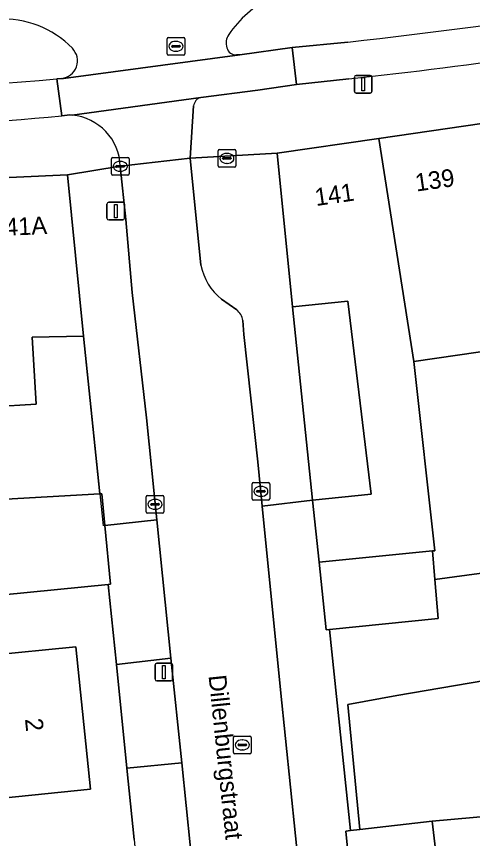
# Model space of a CAD drawing. Extents: x 158086 to 159499, y 382904 to 383981.
# Drawn here: x 158699.17 to 158724.99, y 383089.86 to 383136.37 of the extents above; entities that cross this region are included whole.
import ezdxf

# ---------------------------------------------------------------- set-up
doc = ezdxf.new("R2010")
doc.units = 0
for name, color, linetype in [('IMGEO_Berm_open', 7, 'Continuous'), ('IMGEO_Erf', 7, 'Continuous'), ('IMGEO_Fietspad_gesloten', 7, 'Continuous'), ('IMGEO_Fietspad_open', 7, 'Continuous'), ('IMGEO_Kolk', 7, 'Continuous'), ('IMGEO_Lichtmast', 7, 'Continuous'), ('IMGEO_Muur', 7, 'Continuous'), ('IMGEO_Openbare_ruimte_label', 7, 'Continuous'), ('IMGEO_Pand', 7, 'Continuous'), ('IMGEO_Pand_nummerreeks', 7, 'Continuous'), ('IMGEO_Parkeervlak_open', 7, 'Continuous'), ('IMGEO_Rijbaan_lokaal_open', 7, 'Continuous'), ('IMGEO_Rioolput', 7, 'Continuous'), ('IMGEO_Voetpad_open', 7, 'Continuous')]:
    doc.layers.add(name, color=color, linetype=linetype)

msp = doc.modelspace()

# ---------------------------------------------------------------- linework, layer by layer
at = {"layer": 'IMGEO_Berm_open'}
for points in [[(158711.628, 383134.198), (158711.811, 383134.199), (158714.779, 383134.61), (158717.924, 383134.923)], [(158701.456, 383132.836), (158701.721, 383132.868)]]:
    msp.add_lwpolyline(points, dxfattribs=at)
for centre, radius, start, end in [((158680.46, 383472.252), 339.403, 276.33743, 281.27294), ((158716.409, 383131.785), 6.325, 116.7407, 145.6959), ((158698.435, 383130.804), 5.42, 44.0197, 93.5903), ((158711.85, 383134.878), 0.817, 144.6822, 199.5955), ((158701.617, 383133.866), 1.004, 275.9212, 44.524), ((158711.594, 383134.724), 0.527, 193.1208, 273.7114), ((158681.389, 383358.442), 226.496, 266.95077, 275.08287)]:
    msp.add_arc(centre, radius, start, end, dxfattribs=at)
at = {"layer": 'IMGEO_Erf'}
for points in [[(158764.689, 383121.143), (158753.618, 383118.787), (158754.322, 383115.552), (158755.138, 383111.437), (158755.51, 383109.866), (158736.913, 383106.739), (158735.639, 383106.525), (158732.895, 383105.995), (158730.094, 383105.488), (158722.852, 383104.508), (158723.039, 383102.3), (158716.884, 383101.677), (158718.069, 383090.31), (158718.605, 383090.373), (158717.917, 383097.44), (158720.691, 383097.961), (158733.981, 383100.221), (158747.231, 383102.474), (158760.476, 383104.727), (158767.506, 383105.922)], [(158715.935, 383108.996), (158719.248, 383109.342), (158717.929, 383120.263), (158714.795, 383119.936)]]:
    msp.add_lwpolyline(points, close=True, dxfattribs=at)
for points in [[(158697.909, 383109.03), (158703.883, 383109.357), (158702.96, 383118.277), (158700.065, 383118.222), (158700.285, 383114.439), (158697.79, 383114.288)], [(158727.774, 383117.745), (158721.67, 383116.857), (158722.848, 383106.135), (158722.714, 383106.145), (158722.852, 383104.508), (158730.094, 383105.488)], [(158705.83, 383089.807), (158705.419, 383093.849), (158704.824, 383099.709), (158704.364, 383104.23), (158698.431, 383103.654)], [(158697.552, 383100.221), (158702.527, 383100.704), (158703.352, 383092.652), (158698.378, 383092.148)]]:
    msp.add_lwpolyline(points, dxfattribs=at)
at = {"layer": 'IMGEO_Fietspad_gesloten'}
for points in [[(158717.924, 383134.923), (158714.779, 383134.61), (158715.022, 383132.517), (158717.991, 383132.842)], [(158701.735, 383130.744), (158701.456, 383132.836)]]:
    msp.add_lwpolyline(points, dxfattribs=at)
for centre, radius, start, end in [((158680.46, 383472.252), 339.403, 276.33743, 281.27294), ((158681.402, 383467.354), 336.507, 276.24219, 279.88938), ((158681.389, 383358.442), 226.496, 266.95077, 275.08287), ((158681.412, 383356.776), 226.944, 268.92736, 275.13767)]:
    msp.add_arc(centre, radius, start, end, dxfattribs=at)
at = {"layer": 'IMGEO_Fietspad_open'}
msp.add_lwpolyline([(158714.779, 383134.61), (158711.811, 383134.199), (158701.836, 383132.857), (158701.456, 383132.836), (158701.735, 383130.744), (158702.181, 383130.797), (158702.319, 383130.788), (158709.603, 383131.796), (158712.828, 383132.203), (158715.022, 383132.517)], close=True, dxfattribs=at)
at = {"layer": 'IMGEO_Kolk'}
for p, q in [((158710.655, 383128.841), (158711.507, 383128.841)), ((158704.543, 383127.467), (158704.543, 383128.319)), ((158704.618, 383128.393), (158705.47, 383128.393)), ((158705.544, 383128.319), (158705.544, 383127.467)), ((158710.58, 383127.915), (158710.58, 383128.767)), ((158710.839, 383128.335), (158710.839, 383128.347)), ((158710.882, 383128.384), (158711.28, 383128.384)), ((158711.068, 383128.621), (158711.093, 383128.621)), ((158711.323, 383128.347), (158711.323, 383128.335)), ((158711.581, 383128.767), (158711.581, 383127.915)), ((158704.802, 383127.887), (158704.802, 383127.899)), ((158704.845, 383127.936), (158705.243, 383127.936)), ((158705.031, 383128.173), (158705.056, 383128.173)), ((158705.286, 383127.899), (158705.286, 383127.887)), ((158711.277, 383128.298), (158710.879, 383128.298)), ((158711.091, 383128.061), (158711.066, 383128.061)), ((158705.47, 383127.393), (158704.618, 383127.393)), ((158705.24, 383127.85), (158704.842, 383127.85)), ((158705.054, 383127.613), (158705.029, 383127.613)), ((158711.507, 383127.841), (158710.655, 383127.841)), ((158712.503, 383109.075), (158712.503, 383109.927)), ((158712.578, 383110.001), (158713.43, 383110.001)), ((158712.991, 383109.781), (158713.016, 383109.781)), ((158713.504, 383109.927), (158713.504, 383109.075)), ((158706.588, 383109.268), (158707.44, 383109.268)), ((158712.762, 383109.495), (158712.762, 383109.507)), ((158713.2, 383109.458), (158712.802, 383109.458)), ((158712.805, 383109.544), (158713.203, 383109.544)), ((158713.246, 383109.507), (158713.246, 383109.495)), ((158706.513, 383108.342), (158706.513, 383109.194)), ((158706.815, 383108.811), (158707.213, 383108.811)), ((158707.001, 383109.048), (158707.026, 383109.048)), ((158707.514, 383109.194), (158707.514, 383108.342)), ((158713.43, 383109.001), (158712.578, 383109.001)), ((158713.014, 383109.221), (158712.989, 383109.221)), ((158706.772, 383108.762), (158706.772, 383108.774)), ((158707.21, 383108.725), (158706.812, 383108.725)), ((158707.024, 383108.488), (158706.999, 383108.488)), ((158707.256, 383108.774), (158707.256, 383108.762)), ((158707.44, 383108.268), (158706.588, 383108.268))]:
    msp.add_line(p, q, dxfattribs=at)
for points in [[(158710.655, 383128.841), (158711.507, 383128.841)], [(158704.543, 383127.467), (158704.543, 383128.319)], [(158704.618, 383128.393), (158705.47, 383128.393)], [(158705.544, 383128.319), (158705.544, 383127.467)], [(158710.58, 383127.915), (158710.58, 383128.767)], [(158711.581, 383128.767), (158711.581, 383127.915)], [(158705.47, 383127.393), (158704.618, 383127.393)], [(158711.507, 383127.841), (158710.655, 383127.841)], [(158712.503, 383109.075), (158712.503, 383109.927)], [(158712.578, 383110.001), (158713.43, 383110.001)], [(158713.504, 383109.927), (158713.504, 383109.075)], [(158706.588, 383109.268), (158707.44, 383109.268)], [(158706.513, 383108.342), (158706.513, 383109.194)], [(158707.514, 383109.194), (158707.514, 383108.342)], [(158713.43, 383109.001), (158712.578, 383109.001)], [(158707.44, 383108.268), (158706.588, 383108.268)]]:
    msp.add_lwpolyline(points, dxfattribs=at)
for centre, radius, start, end in [((158710.657, 383128.765), 0.0765, 91.552, 178.448), ((158710.657, 383128.765), 0.0765, 91.552, 178.448), ((158711.505, 383128.765), 0.0765, 1.552, 88.448), ((158711.505, 383128.765), 0.0765, 1.552, 88.448), ((158704.62, 383128.317), 0.0765, 91.552, 178.448), ((158704.62, 383128.317), 0.0765, 91.552, 178.448), ((158705.468, 383128.317), 0.0765, 1.552, 88.448), ((158705.468, 383128.317), 0.0765, 1.552, 88.448), ((158710.879, 383128.344), 0.0403, 85.8775, 175.7526), ((158710.876, 383128.334), 0.0366, 178.938, 274.7102), ((158711.28, 383128.341), 0.043, 264.8664, 352.4533), ((158711.284, 383128.346), 0.0386, 1.7309, 96.639), ((158704.842, 383127.896), 0.0403, 85.8775, 175.7526), ((158704.839, 383127.886), 0.0366, 178.938, 274.7102), ((158705.243, 383127.893), 0.043, 264.8664, 352.4533), ((158705.247, 383127.898), 0.0386, 1.7309, 96.639), ((158710.657, 383127.917), 0.0765, 181.552, 268.448), ((158710.657, 383127.917), 0.0765, 181.552, 268.448), ((158711.505, 383127.917), 0.0765, 271.552, 358.448), ((158711.505, 383127.917), 0.0765, 271.552, 358.448), ((158704.62, 383127.469), 0.0765, 181.552, 268.448), ((158704.62, 383127.469), 0.0765, 181.552, 268.448), ((158705.468, 383127.469), 0.0765, 271.552, 358.448), ((158705.468, 383127.469), 0.0765, 271.552, 358.448), ((158712.58, 383109.925), 0.0765, 91.552, 178.448), ((158712.58, 383109.925), 0.0765, 91.552, 178.448), ((158713.428, 383109.925), 0.0765, 1.552, 88.448), ((158713.428, 383109.925), 0.0765, 1.552, 88.448), ((158706.59, 383109.192), 0.0765, 91.552, 178.448), ((158706.59, 383109.192), 0.0765, 91.552, 178.448), ((158707.438, 383109.192), 0.0765, 1.552, 88.448), ((158707.438, 383109.192), 0.0765, 1.552, 88.448), ((158712.802, 383109.504), 0.0403, 85.8775, 175.7526), ((158712.799, 383109.494), 0.0366, 178.938, 274.7102), ((158713.203, 383109.501), 0.043, 264.8664, 352.4533), ((158713.207, 383109.506), 0.0386, 1.7309, 96.639), ((158706.812, 383108.771), 0.0403, 85.8775, 175.7526), ((158707.217, 383108.773), 0.0386, 1.7309, 96.639), ((158712.58, 383109.077), 0.0765, 181.552, 268.448), ((158712.58, 383109.077), 0.0765, 181.552, 268.448), ((158713.428, 383109.077), 0.0765, 271.552, 358.448), ((158713.428, 383109.077), 0.0765, 271.552, 358.448), ((158706.59, 383108.344), 0.0765, 181.552, 268.448), ((158706.59, 383108.344), 0.0765, 181.552, 268.448), ((158706.809, 383108.761), 0.0366, 178.938, 274.7102), ((158707.213, 383108.768), 0.043, 264.8664, 352.4533), ((158707.438, 383108.344), 0.0765, 271.552, 358.448), ((158707.438, 383108.344), 0.0765, 271.552, 358.448)]:
    msp.add_arc(centre, radius, start, end, dxfattribs=at)
for centre, major_axis, ratio, start_param, end_param in [((158711.067, 383128.341), (-0.387, 0.002), 0.722429, 4.712389, 7.853982), ((158711.092, 383128.341), (-0.39, 0.002), 0.717154, 1.570796, 4.712389), ((158705.03, 383127.893), (-0.387, 0.002), 0.722429, 4.712389, 7.853982), ((158705.055, 383127.893), (-0.39, 0.002), 0.717154, 1.570796, 4.712389), ((158712.99, 383109.501), (-0.387, 0.002), 0.722429, 4.712389, 7.853982), ((158713.015, 383109.501), (-0.39, 0.002), 0.717154, 1.570796, 4.712389), ((158707, 383108.768), (-0.387, 0.002), 0.722429, 4.712389, 7.853982), ((158707.025, 383108.768), (-0.39, 0.002), 0.717154, 1.570796, 4.712389)]:
    msp.add_ellipse(centre, major_axis=major_axis, ratio=ratio, start_param=start_param, end_param=end_param, dxfattribs=at)
at = {"layer": 'IMGEO_Lichtmast'}
for p, q in [((158718.397, 383133.035), (158719.187, 383133.035)), ((158719.187, 383133.035), (158718.397, 383133.035)), ((158718.297, 383132.135), (158718.297, 383132.935)), ((158718.297, 383132.935), (158718.297, 383132.135)), ((158719.287, 383132.935), (158719.287, 383132.135)), ((158719.287, 383132.135), (158719.287, 383132.935)), ((158719.187, 383132.035), (158718.397, 383132.035)), ((158718.397, 383132.035), (158719.187, 383132.035)), ((158704.291, 383124.958), (158704.291, 383125.758)), ((158704.291, 383125.758), (158704.291, 383124.958)), ((158704.391, 383125.858), (158705.181, 383125.858)), ((158705.181, 383125.858), (158704.391, 383125.858)), ((158705.281, 383125.758), (158705.281, 383124.958)), ((158705.281, 383124.958), (158705.281, 383125.758)), ((158705.181, 383124.858), (158704.391, 383124.858)), ((158704.391, 383124.858), (158705.181, 383124.858)), ((158707.019, 383098.878), (158707.019, 383099.678)), ((158707.019, 383099.678), (158707.019, 383098.878)), ((158707.119, 383099.778), (158707.909, 383099.778)), ((158707.909, 383099.778), (158707.119, 383099.778)), ((158708.009, 383099.678), (158708.009, 383098.878)), ((158708.009, 383098.878), (158708.009, 383099.678)), ((158707.909, 383098.778), (158707.119, 383098.778)), ((158707.119, 383098.778), (158707.909, 383098.778))]:
    msp.add_line(p, q, dxfattribs=at)
for points in [[(158718.717, 383132.91), (158718.867, 383132.91), (158718.867, 383132.16), (158718.717, 383132.16), (158718.717, 383132.91)], [(158704.711, 383125.733), (158704.861, 383125.733), (158704.861, 383124.983), (158704.711, 383124.983), (158704.711, 383125.733)], [(158707.439, 383099.653), (158707.589, 383099.653), (158707.589, 383098.903), (158707.439, 383098.903), (158707.439, 383099.653)]]:
    msp.add_lwpolyline(points, dxfattribs=at)
for centre, start, end in [((158718.397, 383132.935), 90, 180), ((158718.397, 383132.935), 90, 180), ((158719.187, 383132.935), 0, 90), ((158719.187, 383132.935), 360, 90), ((158718.397, 383132.135), 180, 270), ((158718.397, 383132.135), 180, 270), ((158719.187, 383132.135), 270, 0), ((158719.187, 383132.135), 270, 0), ((158704.391, 383125.758), 90, 180), ((158704.391, 383125.758), 90, 180), ((158705.181, 383125.758), 0, 90), ((158705.181, 383125.758), 360, 90), ((158704.391, 383124.958), 180, 270), ((158704.391, 383124.958), 180, 270), ((158705.181, 383124.958), 270, 0), ((158705.181, 383124.958), 270, 0), ((158707.119, 383099.678), 90, 180), ((158707.119, 383099.678), 90, 180), ((158707.909, 383099.678), 0, 90), ((158707.909, 383099.678), 360, 90), ((158707.119, 383098.878), 180, 270), ((158707.119, 383098.878), 180, 270), ((158707.909, 383098.878), 270, 0), ((158707.909, 383098.878), 270, 0)]:
    msp.add_arc(centre, 0.1, start, end, dxfattribs=at)
at = {"layer": 'IMGEO_Muur'}
for points in [[(158714.795, 383119.936), (158715.935, 383108.996)], [(158702.96, 383118.277), (158704.07, 383107.55)]]:
    msp.add_lwpolyline(points, dxfattribs=at)
at = {"layer": 'IMGEO_Pand'}
for points in [[(158719.678, 383129.47), (158721.67, 383116.857), (158727.774, 383117.745), (158725.512, 383130.313)], [(158719.678, 383129.47), (158713.924, 383128.638), (158714.795, 383119.936), (158717.929, 383120.263), (158719.248, 383109.342), (158715.935, 383108.996), (158716.301, 383105.496), (158722.714, 383106.145), (158722.848, 383106.135), (158721.67, 383116.857)], [(158697.79, 383114.288), (158700.285, 383114.439), (158700.065, 383118.222), (158702.96, 383118.277), (158702.066, 383127.402), (158696.685, 383127.157)], [(158704.177, 383107.562), (158704.002, 383109.363), (158703.883, 383109.357), (158697.909, 383109.03), (158698.431, 383103.654), (158704.364, 383104.23), (158704.499, 383104.243)], [(158692.963, 383103.204), (158692.247, 383103.131), (158685.951, 383102.494), (158685.589, 383106.067), (158679.738, 383105.803), (158679.948, 383101.045), (158680.169, 383096.744), (158686.179, 383097.053), (158686.493, 383090.945), (158698.378, 383092.148), (158703.352, 383092.652), (158702.527, 383100.704), (158697.552, 383100.221), (158697.221, 383103.635)], [(158722.852, 383104.508), (158722.714, 383106.145), (158716.301, 383105.496), (158716.702, 383101.659), (158716.884, 383101.677), (158723.039, 383102.3)], [(158733.981, 383100.221), (158720.691, 383097.961), (158717.917, 383097.44), (158718.605, 383090.373), (158722.692, 383090.85), (158734.518, 383091.902)], [(158748.475, 383092.503), (158748.409, 383093.119), (158747.833, 383093.069), (158735.351, 383091.976), (158734.518, 383091.902), (158722.692, 383090.85), (158724.841, 383072.542), (158729.739, 383071.533), (158747.892, 383067.794), (158750.034, 383078.044)]]:
    msp.add_lwpolyline(points, close=True, dxfattribs=at)
at = {"layer": 'IMGEO_Parkeervlak_open'}
msp.add_lwpolyline([(158722.692, 383090.85), (158718.605, 383090.373), (158718.069, 383090.31), (158717.807, 383090.27), (158719.666, 383071.633), (158724.899, 383072.159), (158724.841, 383072.542)], close=True, dxfattribs=at)
at = {"layer": 'IMGEO_Rijbaan_lokaal_open'}
for points in [[(158701.721, 383132.868), (158701.456, 383132.836), (158701.836, 383132.857), (158711.811, 383134.199), (158711.628, 383134.198)], [(158709.603, 383131.796), (158702.319, 383130.788)], [(158705.044, 383127.893), (158709.008, 383128.354), (158709.195, 383131.31)], [(158709.614, 383122.301), (158709.008, 383128.354), (158705.044, 383127.893), (158705.36, 383124.877), (158705.714, 383120.749), (158706.528, 383113.669), (158707.117, 383107.9), (158707.916, 383100.064), (158708.524, 383094.14), (158709.021, 383089.305), (158710.194, 383078.144), (158710.607, 383073.523), (158710.748, 383071.945), (158710.945, 383065.494)], [(158711.641, 383119.774), (158710.783, 383120.381)], [(158716.426, 383075.048), (158715.252, 383087.258), (158714.121, 383098.274), (158713.086, 383108.669), (158712.837, 383111.169), (158712.047, 383118.382), (158711.985, 383119.175)]]:
    msp.add_lwpolyline(points, dxfattribs=at)
for centre, radius, start, end in [((158716.409, 383131.785), 6.325, 116.7407, 145.6959), ((158698.435, 383130.804), 5.42, 44.0197, 93.5903), ((158711.85, 383134.878), 0.817, 144.6822, 199.5955), ((158701.617, 383133.866), 1.004, 275.9212, 44.524), ((158711.594, 383134.724), 0.527, 193.1208, 273.7114), ((158709.76, 383131.25), 0.568, 106.0214, 173.9512), ((158702.048, 383127.803), 2.998, 1.7289, 84.8059), ((158712.655, 383122.837), 3.088, 189.9901, 232.6806), ((158710.961, 383118.985), 1.041, 10.4906, 49.2461)]:
    msp.add_arc(centre, radius, start, end, dxfattribs=at)
at = {"layer": 'IMGEO_Rioolput'}
for p, q in [((158707.697, 383134.259), (158707.697, 383135.111)), ((158707.772, 383135.185), (158708.624, 383135.185)), ((158708.185, 383134.965), (158708.21, 383134.965)), ((158708.698, 383135.111), (158708.698, 383134.259)), ((158707.956, 383134.679), (158707.956, 383134.691)), ((158708.394, 383134.642), (158707.996, 383134.642)), ((158707.999, 383134.728), (158708.397, 383134.728)), ((158708.208, 383134.405), (158708.183, 383134.405)), ((158708.44, 383134.691), (158708.44, 383134.679)), ((158708.624, 383134.185), (158707.772, 383134.185)), ((158711.451, 383094.73), (158711.451, 383095.582)), ((158711.526, 383095.656), (158712.378, 383095.656)), ((158711.939, 383095.436), (158711.964, 383095.436)), ((158712.452, 383095.582), (158712.452, 383094.73)), ((158711.71, 383095.15), (158711.71, 383095.162)), ((158712.148, 383095.113), (158711.75, 383095.113)), ((158711.753, 383095.199), (158712.151, 383095.199)), ((158711.962, 383094.876), (158711.937, 383094.876)), ((158712.194, 383095.162), (158712.194, 383095.15)), ((158712.378, 383094.656), (158711.526, 383094.656))]:
    msp.add_line(p, q, dxfattribs=at)
for points in [[(158707.697, 383134.259), (158707.697, 383135.111)], [(158707.772, 383135.185), (158708.624, 383135.185)], [(158708.698, 383135.111), (158708.698, 383134.259)], [(158708.624, 383134.185), (158707.772, 383134.185)], [(158711.451, 383094.73), (158711.451, 383095.582)], [(158711.526, 383095.656), (158712.378, 383095.656)], [(158712.452, 383095.582), (158712.452, 383094.73)], [(158712.378, 383094.656), (158711.526, 383094.656)]]:
    msp.add_lwpolyline(points, dxfattribs=at)
for centre, radius, start, end in [((158707.774, 383135.109), 0.0765, 91.552, 178.448), ((158707.774, 383135.109), 0.0765, 91.552, 178.448), ((158708.622, 383135.109), 0.0765, 1.552, 88.448), ((158708.622, 383135.109), 0.0765, 1.552, 88.448), ((158707.996, 383134.688), 0.0403, 85.8775, 175.7526), ((158707.993, 383134.678), 0.0366, 178.938, 274.7102), ((158708.397, 383134.685), 0.043, 264.8664, 352.4533), ((158708.401, 383134.69), 0.0386, 1.7309, 96.639), ((158707.774, 383134.261), 0.0765, 181.552, 268.448), ((158707.774, 383134.261), 0.0765, 181.552, 268.448), ((158708.622, 383134.261), 0.0765, 271.552, 358.448), ((158708.622, 383134.261), 0.0765, 271.552, 358.448), ((158711.528, 383095.58), 0.0765, 91.552, 178.448), ((158711.528, 383095.58), 0.0765, 91.552, 178.448), ((158712.376, 383095.58), 0.0765, 1.552, 88.448), ((158712.376, 383095.58), 0.0765, 1.552, 88.448), ((158711.75, 383095.159), 0.0403, 85.8775, 175.7526), ((158711.747, 383095.149), 0.0366, 178.938, 274.7102), ((158712.151, 383095.156), 0.043, 264.8664, 352.4533), ((158712.155, 383095.161), 0.0386, 1.7309, 96.639), ((158711.528, 383094.732), 0.0765, 181.552, 268.448), ((158711.528, 383094.732), 0.0765, 181.552, 268.448), ((158712.376, 383094.732), 0.0765, 271.552, 358.448), ((158712.376, 383094.732), 0.0765, 271.552, 358.448)]:
    msp.add_arc(centre, radius, start, end, dxfattribs=at)
for centre, major_axis, ratio, start_param, end_param in [((158708.184, 383134.685), (-0.387, 0.002), 0.722429, 4.712389, 7.853982), ((158708.209, 383134.685), (-0.39, 0.002), 0.717154, 1.570796, 4.712389), ((158711.938, 383095.156), (-0.387, 0.002), 0.722429, 4.712389, 7.853982), ((158711.963, 383095.156), (-0.39, 0.002), 0.717154, 1.570796, 4.712389)]:
    msp.add_ellipse(centre, major_axis=major_axis, ratio=ratio, start_param=start_param, end_param=end_param, dxfattribs=at)
at = {"layer": 'IMGEO_Voetpad_open'}
for points in [[(158605.821, 383138.869), (158605.232, 383136.229), (158609.661, 383135.115), (158615.417, 383133.88), (158617.368, 383133.462), (158623.132, 383132.225), (158624.508, 383131.992), (158631.505, 383130.914), (158638.5, 383129.837), (158644.568, 383129.177), (158651.56, 383128.52), (158658.548, 383127.864), (158659.849, 383127.748), (158660.52, 383127.695), (158660.496, 383127.406), (158674.441, 383126.287), (158674.489, 383126.873), (158675.324, 383126.884), (158691.677, 383127.093), (158696.685, 383127.157), (158702.066, 383127.402), (158705.044, 383127.893)], [(158709.195, 383131.31), (158709.008, 383128.354), (158713.924, 383128.638), (158719.678, 383129.47), (158725.512, 383130.313), (158730.588, 383131.047), (158731.581, 383131.177), (158737.555, 383132.287), (158743.528, 383133.396), (158744.396, 383133.576), (158750.03, 383134.81), (158755.664, 383136.044)], [(158717.991, 383132.842), (158715.022, 383132.517), (158712.828, 383132.203), (158709.603, 383131.796)], [(158702.319, 383130.788), (158702.181, 383130.797), (158701.735, 383130.744)], [(158713.924, 383128.638), (158709.008, 383128.354), (158709.614, 383122.301)], [(158711.985, 383119.175), (158712.047, 383118.382), (158712.837, 383111.169), (158713.086, 383108.669), (158715.935, 383108.996), (158714.795, 383119.936), (158713.924, 383128.638)], [(158710.783, 383120.381), (158711.641, 383119.774)], [(158717.807, 383090.27), (158718.069, 383090.31), (158716.884, 383101.677), (158716.702, 383101.659), (158716.301, 383105.496), (158715.935, 383108.996), (158713.086, 383108.669), (158714.121, 383098.274), (158715.252, 383087.258), (158716.426, 383075.048)], [(158716.956, 383066.058), (158716.949, 383065.587), (158719.924, 383065.654), (158719.905, 383066.146), (158719.713, 383071.164), (158719.666, 383071.633), (158717.807, 383090.27)]]:
    msp.add_lwpolyline(points, dxfattribs=at)
for points in [[(158705.714, 383120.749), (158705.36, 383124.877), (158705.044, 383127.893), (158702.066, 383127.402), (158702.96, 383118.277), (158703.883, 383109.357), (158704.002, 383109.363), (158704.177, 383107.562), (158707.117, 383107.9), (158706.528, 383113.669)], [(158707.117, 383107.9), (158704.177, 383107.562), (158704.499, 383104.243), (158704.364, 383104.23), (158704.824, 383099.709), (158707.916, 383100.064)], [(158704.824, 383099.709), (158705.419, 383093.849), (158708.524, 383094.14), (158707.916, 383100.064)], [(158705.916, 383088.961), (158709.021, 383089.305), (158708.524, 383094.14), (158705.419, 383093.849), (158705.83, 383089.807)]]:
    msp.add_lwpolyline(points, close=True, dxfattribs=at)
for centre, radius, start, end in [((158681.402, 383467.354), 336.507, 276.24219, 279.88938), ((158709.76, 383131.25), 0.568, 106.0214, 173.9512), ((158681.412, 383356.776), 226.944, 268.92736, 275.13767), ((158702.048, 383127.803), 2.998, 1.7289, 84.8059), ((158712.655, 383122.837), 3.088, 189.9901, 232.6806), ((158710.961, 383118.985), 1.041, 10.4906, 49.2461)]:
    msp.add_arc(centre, radius, start, end, dxfattribs=at)

# ---------------------------------------------------------------- texts
at = {"layer": 'IMGEO_Openbare_ruimte_label'}
msp.add_text('Dillenburgstraat', height=1, rotation=275.967, dxfattribs=at).set_placement((158710.039, 383099.073))
at = {"layer": 'IMGEO_Pand_nummerreeks'}
for s, rotation, p in [('139', 8.2249, (158721.811, 383126.464)), ('141', 8.2249, (158716.13, 383125.643)), ('141A', 2.6282, (158697.802, 383123.924)), ('2', 275.8497, (158699.649, 383096.619))]:
    msp.add_text(s, height=1, rotation=rotation, dxfattribs=at).set_placement(p)

doc.saveas('drawing.dxf')
